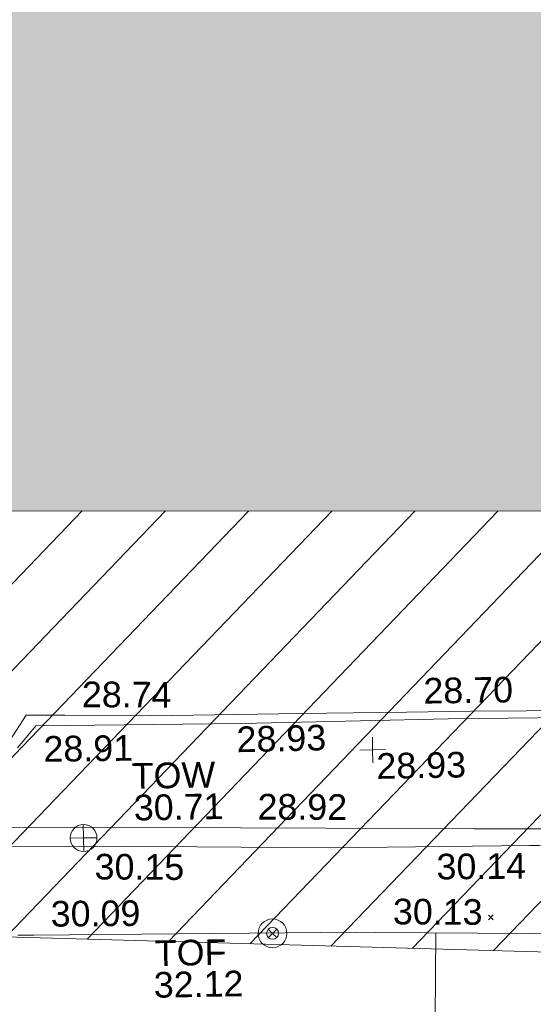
# Model space of a CAD drawing. Header units: millimetres. Extents: x -290717 to 520720, y -103372 to 287762.
# Tile 258 of 375: x 60695 to 68206, y 122024 to 136427. Entities that reach past the tile are written whole.
import ezdxf

# ---------------------------------------------------------------- set-up
doc = ezdxf.new("R2010")
doc.units = ezdxf.units.MM
doc.linetypes.add('IMPORT-HIDDEN2 _3_', pattern=[4762.5, 3175, -1587.5])
doc.linetypes.add('IMPORT-UG_ELEC_STREET LIGHTING_QLB2 _2_', pattern=[2700, 1500, -300.0000000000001, 0, -250, 150, -300.0000000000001, 0, -200])
for name, color, linetype, lineweight, true_color in [('00__TOPO__TOP_OF_FENCE_SYMBOL', 7, 'Continuous', 9, 0x666666), ('00_TOPO_TOP_OF_WALL', 7, 'Continuous', 9, 0x666666), ('00_UAV_FENCE', 7, 'Continuous', 9, 0x264c2f), ('00_UAV_LEVEL_SPOT', 7, 'Continuous', 9, 0x666666), ('00_UAV_TOP_OF_FENCE', 6, 'Continuous', 9, 0xff00ff), ('00_UAV_TOP_OF_WALL', 7, 'Continuous', 9, 0x666666), ('00_UAV_WALL', 7, 'Continuous', 9, 0x7c00a5), ('00_UAV_WALL_RETAINING', 7, 'Continuous', 9, 0x7c00a5), ('01_DTM_CONTOUR_MNR', 7, 'Continuous', 9, 0xa5a552), ('12333-PUM-2D-U-0001-C01 - Rev2_REVIT IMPORT_dwg', 7, 'Continuous', 9, 0x767676), ('A_RHA_Line', 7, 'Continuous', 9, 0x00a600), ('PUM-CHAMBER EXTENTS', 6, 'IMPORT-HIDDEN2 _3_', 9, 0xff00ff), ('PUM-UNABLE TO SURVEY', 190, 'Continuous', 9, 0x7f00ff)]:
    doc.layers.add(name, color=color, linetype=linetype, lineweight=lineweight, true_color=true_color)
for name, color, linetype, lineweight in [('00_UAV_SURFACE', 7, 'Continuous', 9), ('A_RHA_Detail', 7, 'Continuous', 9), ('GEN-TEXT', 7, 'Continuous', 9)]:
    doc.layers.add(name, color=color, linetype=linetype, lineweight=lineweight)
doc.styles.add('Swis721 Lt BT_2', font='swissl.ttf', dxfattribs={"height": 375})

# ---------------------------------------------------------------- blocks, each defined once
blk = doc.blocks.new('12333-PUM-2D-U-0001-C01 - Rev2_REVIT IMPORT_dwg_MSL_Node_LineworkTOF-2077248-Site Location Plan Existing')
at = {"layer": '00__TOPO__TOP_OF_FENCE_SYMBOL', "color": 254, "true_color": 0xcccccc, "flags": 128}
for points in [[(165.3591892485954, 165.3591892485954), (0, 0), (-165.3591892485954, 165.3591892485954)], [(165.3591892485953, -165.3591892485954), (0, 0), (-165.3591892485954, -165.3591892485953)]]:
    blk.add_lwpolyline(points, dxfattribs=at)
at = {"layer": '00__TOPO__TOP_OF_FENCE_SYMBOL', "color": 254, "true_color": 0xcccccc}
for radius in [562.5594001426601, 233.853208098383]:
    blk.add_circle((0, 0), radius, dxfattribs=at)
blk = doc.blocks.new('12333-PUM-2D-U-0001-C01 - Rev2_REVIT IMPORT_dwg_TOW-2077249-Site Location Plan Existing')
at = {"layer": '00_TOPO_TOP_OF_WALL', "color": 254, "true_color": 0xcccccc, "flags": 128}
for points in [[(0, 525.0554400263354), (0, 0), (-525.0554401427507, 0)], [(525.0554401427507, 0), (0, 0), (0, -525.0554400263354)]]:
    blk.add_lwpolyline(points, dxfattribs=at)
at = {"layer": '00_TOPO_TOP_OF_WALL', "color": 254, "true_color": 0xcccccc}
blk.add_circle((0, 0), 525.0554401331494, dxfattribs=at)
blk = doc.blocks.new('12333-PUM-2D-U-0001-C01 - Rev2_REVIT IMPORT_dwg_UAV-2077255-Site Location Plan Existing')
at = {"layer": '00_UAV_LEVEL_SPOT', "color": 254, "true_color": 0xcccccc, "flags": 128}
for points in [[(500.0000000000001, 0), (0, 0), (0, 500.0000000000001)], [(0, -500.0000000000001), (0, 0), (-500.0000000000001, 0)]]:
    blk.add_lwpolyline(points, dxfattribs=at)
blk = doc.blocks.new('12333-PUM-2D-U-0001-C01 - Rev2_REVIT IMPORT_dwg_MGS62954_T2_Galway_ITM_3d_Rev1-2077680-Site Location Plan Existing')
at = {"layer": '00_UAV_FENCE', "color": 254, "true_color": 0xcccccc, "flags": 128}
blk.add_lwpolyline([(533964766.4255, 725677380.3565), (533964999.6327899, 725677378.2864738), (533969723.4254999, 725677336.3565), (533969999.221534, 725677329.7290237), (533974467.4255, 725677222.3565), (533974997.1254905, 725677194.0978172), (533976229.4254999, 725677128.3565001), (533978376.4255, 725676811.3565001), (533979961.6789622, 725676990.7533032), (533980647.4254999, 725677068.3565001), (533984606.4254999, 725677031.3565), (533984956.9829133, 725677027.0913601), (533988641.8540002, 725676982.2585), (533989951.4853162, 725676867.2598823), (533991545.854, 725676727.2585), (533992783.3151581, 725676466.5470988)], dxfattribs=at)
at = {"layer": '00_UAV_SURFACE', "color": 254, "true_color": 0xcccccc, "flags": 128}
for points in [[(533964699.8540002, 725680231.2585001), (533964943.8540001, 725680596.2585001), (533965507.9434737, 725680583.8609294), (533966763.854, 725680556.2585001), (533968948.8540002, 725680548.2585), (533970507.1798214, 725680543.9004176), (533971451.8540002, 725680541.2585002), (533974674.8540002, 725680505.2585)], [(533970876.7488921, 725677308.6417307), (533970752.8146664, 725672310.5121925), (533970716.8540002, 725670860.2585002)]]:
    blk.add_lwpolyline(points, dxfattribs=at)
at = {"layer": '00_UAV_WALL', "color": 254, "true_color": 0xcccccc, "flags": 128}
for points in [[(533991946.8540001, 725678560.2585), (533989049.8540001, 725678625.2585001), (533987617.2942128, 725678697.4638813), (533987594.3289061, 725678223.6027254), (533987400.971929, 725678229.1283239), (533985226.854, 725678291.2585002), (533982402.4397334, 725678336.6436361), (533981741.8540001, 725678347.2585), (533978604.8540001, 725678402.2585001), (533977403.6807299, 725678437.2911675), (533975381.8540001, 725678496.2585), (533972405.3481745, 725678560.3619684), (533972270.8540002, 725678563.2585), (533969352.8540002, 725678579.2585001), (533967405.9795482, 725678624.8632796), (533966321.8540001, 725678650.2585001), (533962955.8540003, 725678697.2585)], [(533963047.6529979, 725678975.0968974), (533965968.4254999, 725678941.3565001), (533968046.7547167, 725678895.8101462), (533973045.1113089, 725678786.2717172), (533973934.5850001, 725678766.779), (533978043.7811829, 725678688.5415665), (533979869.5850002, 725678653.7790003), (533983042.9947789, 725678608.8469512), (533984601.5850001, 725678586.779), (533987320.5850002, 725678498.779), (533987329.585, 725678938.779), (533987610.1663318, 725678933.8188417), (533990294.7506599, 725678886.360361), (533991718.585, 725678814.779)]]:
    blk.add_lwpolyline(points, dxfattribs=at)
at = {"layer": '00_UAV_WALL_RETAINING', "color": 254, "true_color": 0xcccccc, "flags": 128}
blk.add_lwpolyline([(533964810.4255, 725680118.3565), (533964918.4050538, 725680243.6758364), (533965084.4254999, 725680436.3565001), (533968095.4255, 725680419.3565), (533969829.797922, 725680427.4073005), (533971111.4254999, 725680433.3565), (533974609.5850001, 725680411.7790002)], dxfattribs=at)
at = {"layer": '01_DTM_CONTOUR_MNR', "color": 254, "true_color": 0xcccccc, "flags": 128}
blk.add_lwpolyline([(533971463.4381034, 725678820.9339095), (533973210.0000001, 725678790.0000001), (533973661.0739437, 725678928.3039906), (533973991.9438638, 725678919.3940244), (533974039.9225866, 725678902.7777779), (533974056.9230771, 725678905.0000001), (533974073.325, 725678909.6500002), (533974096.2697368, 725678915.3223686), (533974114.4560076, 725678920.0425735), (533974131.4285715, 725678924.2857145), (533974670.0000001, 725678760.0000001), (533976210.4261068, 725678723.4479057)], dxfattribs=at)
at = {"xscale": 0.375, "yscale": 0.375, "zscale": 0.375}
for name, p in [('12333-PUM-2D-U-0001-C01 - Rev2_REVIT IMPORT_dwg_UAV-2077255-Site Location Plan Existing', (533970000, 725680000)), ('12333-PUM-2D-U-0001-C01 - Rev2_REVIT IMPORT_dwg_TOW-2077249-Site Location Plan Existing', (533965751.4254999, 725678785.3565)), ('12333-PUM-2D-U-0001-C01 - Rev2_REVIT IMPORT_dwg_MSL_Node_LineworkTOF-2077248-Site Location Plan Existing', (533968490.5370001, 725677342.21))]:
    blk.add_blockref(name, p, dxfattribs=at)
at = {"layer": '00_UAV_FENCE', "color": 251, "true_color": 0x666666, "char_height": 375, "width": 1495.902363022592, "attachment_point": 1, "line_spacing_factor": 1.005061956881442, "style": 'Swis721 Lt BT_2'}
for s, insert, rotation in [('30.09', (533965254.0185933, 725677871.2775768), 359.4914367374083), ('30.13', (533970261.0464912, 725677818.8098519), 358.62342705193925)]:
    blk.add_mtext(s, dxfattribs=dict(at, insert=insert, rotation=rotation))
at = {"layer": '00_UAV_LEVEL_SPOT', "insert": (533970051.8765643, 725679949.1441548), "char_height": 375, "width": 1495.902363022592, "attachment_point": 1, "line_spacing_factor": 1.005061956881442, "style": 'Swis721 Lt BT_2'}
blk.add_mtext('28.93', dxfattribs=at)
at = {"layer": '00_UAV_SURFACE', "color": 251, "true_color": 0x666666, "char_height": 375, "width": 1495.902363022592, "attachment_point": 1, "line_spacing_factor": 1.005061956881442, "style": 'Swis721 Lt BT_2'}
for s, insert, rotation in [('28.74', (533965768.764656, 725681073.4777951), 358.7409547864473), ('28.70', (533970758.7927704, 725681038.3124809), 359.81323526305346)]:
    blk.add_mtext(s, dxfattribs=dict(at, insert=insert, rotation=rotation))
at = {"layer": '00_UAV_TOP_OF_FENCE', "color": 251, "true_color": 0x666666, "char_height": 375, "attachment_point": 1, "line_spacing_factor": 1.005061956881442, "style": 'Swis721 Lt BT_2'}
for s, insert, width in [('TOF', (533966763.551124, 725677268.6392447), 1163.479615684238), ('32.12', (533966741.1274822, 725676805.2625399), 1495.902363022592)]:
    blk.add_mtext(s, dxfattribs=dict(at, insert=insert, width=width))
at = {"layer": '00_UAV_TOP_OF_WALL', "char_height": 375, "attachment_point": 1, "line_spacing_factor": 1.005061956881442, "style": 'Swis721 Lt BT_2'}
for s, insert, width in [('TOW', (533966471.7408285, 725679866.264771), 1343.937678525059), ('30.71', (533966494.2027358, 725679402.4168484), 1495.902363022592)]:
    blk.add_mtext(s, dxfattribs=dict(at, insert=insert, width=width))
at = {"layer": '00_UAV_WALL', "color": 251, "true_color": 0x666666, "char_height": 375, "width": 1495.902363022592, "attachment_point": 1, "line_spacing_factor": 1.005061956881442, "style": 'Swis721 Lt BT_2'}
for s, insert, rotation in [('28.92', (533968307.5450022, 725679385.4434701), 358.7445703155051), ('30.15', (533965910.4581274, 725678550.9707884), 358.6581139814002), ('30.14', (533970906.3418117, 725678462.9201509), 359.56213183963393)]:
    blk.add_mtext(s, dxfattribs=dict(at, insert=insert, rotation=rotation))
at = {"layer": '00_UAV_WALL_RETAINING', "color": 251, "true_color": 0x666666, "char_height": 375, "width": 1495.902363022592, "attachment_point": 1, "line_spacing_factor": 1.005061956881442, "style": 'Swis721 Lt BT_2'}
for s, insert, rotation in [('28.91', (533965189.4896052, 725680285.3357109), 359.68190555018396), ('28.93', (533968013.0618954, 725680374.798596), 0.26595992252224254)]:
    blk.add_mtext(s, dxfattribs=dict(at, insert=insert, rotation=rotation))
blk = doc.blocks.new('12333-PUM-2D-U-0001-C01 - Rev2_REVIT IMPORT_dwg-1620468-Site Location Plan Existing')
at = {"layer": 'PUM-CHAMBER EXTENTS', "true_color": 0xfff4d4}
h = blk.add_hatch(dxfattribs=at)
h.set_pattern_fill('FP_14', style=0, pattern_type=2)
h.set_pattern_definition([(45, (-533641079.65, -725615854.3560001), (-618.7184335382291, 618.7184335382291), [])])
h.paths.add_polyline_path([(351699.72233876, 60394.56140982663), (351708.9931528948, 60906.25732133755), (352393.2163071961, 60898.13015711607), (353041.6677554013, 66223.39089320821), (353206.9931529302, 73966.25732144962), (353982.8594361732, 73952.7145251), (354317.3501528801, 76699.64382133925), (358888.3501528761, 76111.64382135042), (361222.350152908, 86809.64382132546), (361563.3501529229, 88895.64382133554), (363078.350152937, 90435.64382137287), (363904.3501529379, 101867.6438212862), (365385.1266995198, 110525.3932341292), (365230.9820148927, 110551.7047199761), (365498.4008083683, 111226.8875165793), (365470.0968050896, 111952.5482150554), (365624.7061381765, 111926.1574136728), (366051.350152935, 114420.6438213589), (364898.3501528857, 114331.6438213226), (360524.3501529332, 111561.643821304), (356416.7002318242, 111258.678218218), (357929.2858412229, 111182.0907012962), (360544.5530249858, 111349.5624075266), (360546.5568067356, 111049.5690885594), (355314.0187962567, 111014.6190039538), (355309.6134037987, 111177.0234435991), (355277.3501528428, 111174.643821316), (352644.3501529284, 114141.6438213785), (338239.8330883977, 112460.2766464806), (329804.3501528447, 111555.6438213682), (319532.3501528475, 110592.6438213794), (310517.3501528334, 109863.6438213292), (302620.3501528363, 109581.6438213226), (295825.3501529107, 109566.6438213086), (279813.3501529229, 106549.643821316), (276140.8366145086, 103581.1872824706), (276061.814112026, 103425.8629484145), (271406.8224872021, 105468.1551963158), (271509.3894614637, 105701.9358727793), (267649.350152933, 107463.6438213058), (260223.350152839, 100640.6438213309), (259796.3501529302, 72682.64382134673), (269496.3501528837, 64316.64382130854), (273776.3501529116, 63665.64382135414), (309011.3501528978, 62955.64382139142), (311037.3501528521, 62074.64382133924), (337339.3501528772, 60871.64382135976), (351699.5658924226, 60394.56660731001)])
h.paths.add_polyline_path([(268358.9909750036, 65556.86419186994), (264596.4920611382, 69167.41490751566), (264804.2082447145, 69383.8727354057), (266581.5988270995, 67470.36930634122), (268566.7072650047, 65773.32227584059), (268393.5501527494, 65592.87780157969)])
h.paths.add_polyline_path([(332379.887152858, 67575.85382149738), (302320.8871528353, 68122.8538214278), (302332.4158496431, 68783.33241919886), (280169.8095181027, 69186.63780598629), (280330.3604934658, 78384.59702432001), (275960.0958838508, 78464.13017966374), (276108.0612945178, 86595.19465455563), (280450.151176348, 86519.4031937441), (280756.2778082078, 103341.6855813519), (302910.5740271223, 102938.5317815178), (302921.4142533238, 103534.2289657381), (310787.9439886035, 103391.0774384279), (310815.0515438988, 104880.7045066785), (318228.828162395, 104745.7919744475), (318301.0448391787, 108714.2766025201), (322633.8020448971, 108635.4310593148), (322539.6341878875, 103240.5581443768), (349750.1643799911, 102745.3933022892), (349310.9351529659, 74176.42282136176), (332506.0083566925, 74506.52523825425), (332420.225768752, 69792.56032023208)])
h.paths.add_polyline_path([(262373.7501529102, 72788.24382131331), (262335.6501528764, 75226.64382130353), (265345.5501529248, 75226.64382130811), (265383.6501528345, 72864.44382133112), (265304.2827260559, 72862.43451938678)])
h.paths.add_polyline_path([(261383.1501528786, 75912.44382136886), (261459.3501528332, 80789.24382133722), (267517.2501529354, 80713.04382135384), (267441.050152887, 75836.24382130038), (261504.3495088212, 75910.91930116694)])
h.paths.add_polyline_path([(302573.8228673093, 78329.52926304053), (302592.4407276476, 78963.90062831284), (306343.567266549, 78898.43991812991), (306598.9518629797, 91613.85658206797), (302817.4785721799, 91689.80612071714), (302824.7187942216, 92271.10215000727), (296640.3411529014, 92395.32482125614), (296360.3411528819, 78454.32482147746), (302538.3452618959, 78330.24181806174)])
h.paths.add_polyline_path([(261840.3501529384, 80865.44382136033), (261687.9501528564, 92981.24382131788), (264050.1501528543, 92981.2438213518), (264202.5501529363, 80865.44382139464), (263838.6680771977, 80865.44382138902)])
h.paths.add_polyline_path([(274664.4282881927, 104261.9875886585), (272430.0401462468, 105281.7542374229), (273799.1437452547, 104582.3695657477), (274486.1144024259, 104328.01044291)])
h.paths.add_polyline_path([(315481.3501528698, 115683.6438212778), (326437.165211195, 116343.5766866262), (364189.350152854, 120948.6438212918), (366744.3501529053, 124721.6438213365), (363517.3501528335, 126053.6438213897), (359872.3501529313, 126432.6438213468), (352849.3501528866, 126181.6438212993), (339104.3501528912, 124625.643821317), (335451.3501528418, 124514.6438212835), (325145.3501528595, 123235.643821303), (319635.3501528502, 122976.6438213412), (314446.3501528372, 122493.6438213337), (313566.3501528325, 118980.6438212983)])
h.paths.add_polyline_path([(322305.050152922, 119194.0438212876), (322152.6501528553, 121403.8438213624), (326724.6501528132, 121784.8438213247), (326877.0501529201, 119498.8438214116), (323355.1979919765, 119264.0536772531)])
h.paths.add_polyline_path([(328629.650152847, 120870.443821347), (328477.2501528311, 122089.6438212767), (329810.7501529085, 122242.0438213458), (329963.1501528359, 121022.8438213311), (328841.3815410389, 120894.6416942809)])
h.paths.add_polyline_path([(317352.0501528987, 121480.0438213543), (317352.0501528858, 121861.0438214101), (317618.7501528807, 121856.3885555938), (317618.7501528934, 121480.043821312), (317362.3608135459, 121480.0438213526)])
h.paths.add_polyline_path([(331601.4501528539, 122089.6438213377), (331144.2501528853, 122242.0438213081), (331258.5501528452, 122623.0438213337), (331715.7501528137, 122470.6438213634), (331644.5503212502, 122233.3110493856)])
at = {"layer": 'GEN-TEXT', "color": 253, "true_color": 0xaaaaaa}
for p, q in [((330571.9948138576, 61629.28848224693), (330642.7054919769, 61699.99916036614)), ((330642.7054919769, 61629.28848224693), (330571.9948138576, 61699.99916036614))]:
    blk.add_line(p, q, dxfattribs=at)
at = {"layer": 'PUM-UNABLE TO SURVEY', "color": 7, "true_color": 0xfff4d4, "flags": 128}
blk.add_lwpolyline([(351699.72233876, 60394.56140982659), (337339.3501528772, 60871.64382135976), (311037.3501528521, 62074.64382133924), (309011.3501528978, 62955.64382139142), (273776.3501529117, 63665.64382135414), (269496.3501528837, 64316.64382130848), (259796.3501529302, 72682.64382134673), (260223.350152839, 100640.6438213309), (267649.350152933, 107463.6438213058), (271509.3894614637, 105701.9358727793)], dxfattribs=at)
blk.add_blockref('12333-PUM-2D-U-0001-C01 - Rev2_REVIT IMPORT_dwg_MGS62954_T2_Galway_ITM_3d_Rev1-2077680-Site Location Plan Existing', (-533641079.6498471, -725615854.3561786))

msp = doc.modelspace()

# ---------------------------------------------------------------- hatches: boundary and pattern name
at = {"layer": 'A_RHA_Detail', "true_color": 0xc0c0c0}
h = msp.add_hatch(color=9, dxfattribs=at)
h.paths.add_polyline_path([(-80880.60083898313, -68502.79057078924), (-80400.86592458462, -68483.4150911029), (-80400.86592458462, -62984.64684182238), (-24474.85765180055, -63009.32043784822), (-24456.14471274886, -50840.30023854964), (-36622.55041054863, -50831.65104346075), (-36622.5504104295, -44228.57792609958), (-50959.05265825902, -44213.68205212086), (-50959.05265825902, -42573.78171509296), (-54563.93258049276, -42571.21897729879), (-54565.69773355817, -45054.17447471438), (-92408.82109324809, -45027.27149617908), (-92411.78875845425, -49201.74309219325), (-100061.9988811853, -49201.74309219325), (-100052.221444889, -64852.82557835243), (-86120.90825231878, -64852.82557835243), (-86092.16626519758, -62957.90041523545), (-84861.10047611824, -62957.90041520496), (-84854.79054275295, -68240.10973718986), (-80870.60226895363, -68240.10973718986)])
h.paths.add_polyline_path([(-137238.9269955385, -68461.93840922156), (-132719.7426408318, -68433.06336920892), (-132847.0731201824, -62850.0428228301), (-130454.6837966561, -62916.63108081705), (-130498.2830220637, -61355.8539363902), (-117581.136331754, -61423.42893434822), (-117492.3908565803, -49183.91309186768), (-125136.5200282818, -49178.47881939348), (-125133.5727033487, -45032.61887132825), (-163007.1824077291, -45005.69421944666), (-163007.1824077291, -44090.29634113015), (-163123.8521375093, -44090.21339942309), (-163122.6389897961, -42383.751842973), (-166563.8543420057, -42383.75184295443), (-166565.0349082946, -44044.3982420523), (-193158.4656786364, -44025.49275802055), (-193195.152889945, -62863.6565097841), (-137269.7106414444, -62916.63108078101), (-137254.3708868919, -65679.90523788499)])
h.paths.add_polyline_path([(120310.9497607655, -32334.2823016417), (120312.4652266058, -31610.73011961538), (133451.2244789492, -31638.24899384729), (133469.2230092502, -19717.98315777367), (121295.7536929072, -19692.48606427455), (121319.8434528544, -8190.941560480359), (112277.0825929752, -8172.001674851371), (112263.1769726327, -14811.12345451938), (78285.85310969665, -14739.95861435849), (78292.82277619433, -8167.077575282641), (76545.55099677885, -8163.40371230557), (69355.76844230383, -8152.931592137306), (69353.66597202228, -9156.746357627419), (68372.60878942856, -9154.691552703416), (68372.60878942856, -13705.52853212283), (69333.72334743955, -13707.54156767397), (69325.07112544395, -16249.53369225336), (66623.4489111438, -16249.53369225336), (66619.79243932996, -17995.29925522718), (65989.07757491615, -17995.29925522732), (65985.44262769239, -19730.78799479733), (57152.23993372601, -19712.28702423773), (57127.42535098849, -31559.89461998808), (70277.87165423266, -31587.43801817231), (70277.87165428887, -32271.74147154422), (78263.96947906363, -32285.12944888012), (78266.62669288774, -31019.79372153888), (112335.8856506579, -31091.15111856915), (112335.8856506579, -32317.57330550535), (119781.4233959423, -32333.17321910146)])
h.paths.add_polyline_path([(7503.71740934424, -1791.43926322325), (15482.43097389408, -674.0213230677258), (15484.0826184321, 148.1327206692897), (56188.28042539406, 205.5276654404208), (56155.8432600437, 14338.31663138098), (18016.62665932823, 14236.4814953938), (17967.9025208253, 34313.18372075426), (21727.10644861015, 34324.06926249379), (21708.9097307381, 40608.10218319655), (18009.66447156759, 40608.10218325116), (17995.54603703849, 45483.75063445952), (9770.084212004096, 45420.63294734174), (3966.216019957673, 45443.14492469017), (3984.771235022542, 14176.56786831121), (1023.062455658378, 14176.56786840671), (-276.5134647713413, 14190.52623465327), (-231.6790044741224, 5976.811441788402), (-226.4491536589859, 193.7444677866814), (1220.250839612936, 179.5999159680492), (7477.609307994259, 143.2867556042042), (7488.638446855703, -674.0213230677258)])
h.paths.add_polyline_path([(77755.59663317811, 53.47451145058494), (77729.51881611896, 1699.844979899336), (94464.47132486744, 1659.976083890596), (94606.37913471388, 17991.39023626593), (88810.41901146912, 18015.03260816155), (88799.89418497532, 14436.74271609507), (69413.88950349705, 14457.87738898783), (69377.35724448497, 99.62816357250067), (70760.85642036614, 92.0068082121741)])
h.paths.add_polyline_path([(61252.12079698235, 46453.95617369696), (105774.7348988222, 46472.68783510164), (105768.2642197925, 61852.61234310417), (92285.13876306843, 61852.61234310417), (92308.59670397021, 65784.30757142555), (96107.46680002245, 65767.6044524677), (96059.6808111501, 75209.20847378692), (101084.8427276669, 75071.88872768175), (104988.0046543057, 74765.36560410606), (108403.6894220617, 74363.84089439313), (112009.2703903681, 73787.25420864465), (115645.3524814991, 73049.69667210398), (116890.8108050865, 72761.69136255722), (120208.9929832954, 71893.18353872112), (120865.241739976, 71703.68487155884), (124135.6329505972, 70669.67317909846), (127435.6253142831, 69480.50055823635), (127820.4368655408, 69394.93141813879), (128274.3081769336, 69331.69585757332), (128731.879114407, 69306.66104520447), (129189.9401456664, 69320.00258265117), (129645.2782985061, 69371.62688830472), (130094.6997111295, 69461.17185607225), (130535.0520071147, 69588.00939078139), (130963.2464342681, 69751.2498188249), (131376.279516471, 69949.74812593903), (131771.254123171, 70182.11198906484), (132162.5575600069, 70460.54046602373), (132496.0921582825, 70741.69081117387), (132820.8713676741, 71064.98072578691), (133117.4593294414, 71414.31364276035), (133383.77568926, 71787.23923958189), (133616.5473239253, 72178.53728446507), (133817.1647262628, 72590.54524901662), (133982.6025969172, 73017.89547517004), (134111.7005086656, 73457.59040804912), (134203.5529320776, 73906.545904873), (134257.5155882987, 74361.61286220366), (134272.5462649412, 74819.59931534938), (134250.5259874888, 75277.29281749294), (134189.6227572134, 75731.48297750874), (134090.9274700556, 76178.98397761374), (133955.1324028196, 76616.65691996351), (133783.1900598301, 77041.4318434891), (133576.3064937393, 77450.3292564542), (133335.9328436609, 77840.48103831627), (133063.7551572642, 78209.15055536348), (132761.6825665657, 78553.75185442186), (132431.8338935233, 78871.86780505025), (132076.5227904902, 79161.26705200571), (131698.2415079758, 79419.91966864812), (131299.6434187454, 79646.01139199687), (131093.5942456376, 79746.34209763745), (132146.0467355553, 83110.22226149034), (122787.763295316, 86282.54285521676), (121604.3555410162, 82800.35918872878), (117095.9864226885, 83870.84033788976), (116841.9598400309, 83526.35449576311), (116120.5435466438, 91221.9361197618), (110237.7341284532, 91274.27491024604), (110194.3680786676, 90435.39030217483), (104988.0046543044, 90486.49901569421), (104973.2761846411, 94309.82427956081), (103746.1314668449, 94309.82427962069), (103839.9937121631, 122852.1474272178), (96365.09202303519, 122931.9599471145), (96350.3400238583, 123952.416858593), (104555.5505249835, 123902.1925258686), (104607.3234457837, 120248.5396157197), (125502.5015002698, 120134.193340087), (125662.0200253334, 137657.3796883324), (114479.5865733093, 137699.2256881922), (114382.3062641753, 129149.9458158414), (104644.1590035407, 129187.997507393), (104577.9931702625, 126217.3903165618), (101184.4926405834, 126159.1566967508), (101264.6166812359, 135959.2655565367), (89967.23177303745, 135988.8856164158), (89927.63362986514, 125823.6463181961), (93630.53562299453, 125840.7948842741), (93580.6568888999, 122931.9599471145), (88697.38835373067, 122904.7310127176), (88679.38989541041, 95739.0914377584), (86378.25848993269, 95739.0914377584), (86378.18187189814, 96178.10083375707), (83279.5074328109, 96200.92083330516), (83273.62493422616, 95735.74732136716), (70169.67509616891, 95733.22421950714), (70166.2684274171, 96272.07409350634), (66674.99731291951, 96257.14073659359), (66654.74538556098, 95755.71092140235), (65784.77231076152, 95755.71092140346), (65887.65094981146, 117470.6305650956), (53473.34271625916, 117487.9046429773), (53434.44066306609, 98570.4634906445), (40649.41626913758, 98570.46349066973), (40610.16711556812, 94406.01479082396), (38853.82372865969, 94410.36303444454), (38848.65589191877, 89463.65332732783), (40612.46601909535, 89518.45976927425), (40665.38257359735, 86257.73741131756), (38372.19584673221, 86305.7230928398), (38369.79373532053, 76901.0507917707), (50937.95125076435, 76944.40198877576), (50922.88567283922, 74598.78180893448), (56484.90611318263, 74588.85093774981), (56484.9061131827, 75194.85181998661), (92465.40372273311, 75233.02581663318), (92645.92783659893, 71766.64845097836), (89810.5550181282, 69362.83965827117), (85313.16173971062, 69360.94750424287), (85313.16173971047, 66907.40508090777), (75210.14498260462, 66903.15451592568), (75210.14498260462, 63815.70944554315), (70819.40014306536, 63815.70999204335), (70819.21601502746, 64253.35708063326), (69456.8341568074, 64253.35708063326), (69455.71957374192, 66901.99623168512), (61303.3285675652, 66898.56680686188), (61304.56054652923, 63970.32021231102), (70500.41048205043, 63970.32021223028), (70500.40885431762, 61852.59006210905), (61245.64388480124, 61848.69637492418), (61252.12079698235, 46455.07044720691)])
h.paths.add_polyline_path([(-17153.16561239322, 48569.32684293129), (-17153.16561227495, 60770.38083690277), (-29362.88357762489, 60774.7042869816), (-29362.88357762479, 67399.20394583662), (-43507.25361058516, 67405.01911302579), (-43488.53133082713, 69093.07334179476), (-45766.41866234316, 69109.32868391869), (-45794.34620035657, 67405.01911302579), (-47272.11273197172, 67404.21245453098), (-47272.44887636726, 66454.91798912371), (-86004.56386335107, 66468.6329952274), (-86006.66970790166, 60521.58362724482), (-92662.8772251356, 60521.58362724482), (-92666.53762789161, 50184.35611936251), (-79752.016597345, 50179.78302554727), (-79752.016597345, 48591.49323813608), (-17157.71631240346, 48569.32845421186)])
h.paths.add_polyline_path([(-201056.4185879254, 48628.75479108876), (-138377.9751621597, 48634.64535782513), (-138377.9751621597, 50133.28202330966), (-125467.710581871, 50134.49533928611), (-125468.6909603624, 60566.19036866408), (-132186.8595615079, 60565.86652591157), (-132187.4203588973, 66533.01978768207), (-170643.3098734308, 66805.61809689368), (-170643.3098732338, 67738.78475851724), (-200340.0100486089, 67488.93693767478), (-200348.7175167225, 60827.7802510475), (-201057.5650552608, 60827.71357562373), (-201056.6510294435, 51102.0431337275)])
h.paths.add_polyline_path([(-240051.5126725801, 54769.1949116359), (-239444.4902595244, 54811.10754483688), (-239186.5396225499, 54841.92927608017), (-238764.8191578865, 54940.98166103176), (-238382.4735933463, 55122.46891391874), (-237990.3402229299, 55354.87497237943), (-237269.2031026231, 55936.21514997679), (-237030.2712443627, 56228.66101920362), (-236793.0039600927, 56569.31473977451), (-236554.5880579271, 57004.26389721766), (-236432.7219585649, 57267.46508911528), (-236300.0815274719, 57753.26239002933), (-236250.7285154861, 58017.17885687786), (-236235.6490610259, 58516.21786795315), (-236233.2538430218, 58987.85640057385), (-236213.702979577, 59823.48083772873), (-236363.8287856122, 59820.8603820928), (-236634.0279869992, 60698.06075831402), (-236391.9547756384, 61432.1972634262), (-236225.4740089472, 61435.10319604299), (-236201.6036570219, 62637.68779599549), (-232563.5271750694, 62639.28734435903), (-232563.5271750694, 63049.03842407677), (-232732.1945866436, 63049.15302221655), (-232860.1521278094, 63457.9589027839), (-232731.6068089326, 63914.24862701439), (-232560.8209657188, 63914.24862701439), (-232521.9864006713, 70597.99604498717), (-240628.6947850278, 70598.85496274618), (-240629.7923196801, 72350.98321581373), (-246412.6011213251, 72347.36085937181), (-246412.6011213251, 70616.45923939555), (-254449.5805725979, 70618.60952619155), (-254454.637144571, 70754.06491724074), (-254469.7140363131, 73191.6627625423), (-263883.2532625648, 73267.83063692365), (-263902.4181505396, 68260.74348557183), (-263714.8217520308, 68259.82096576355), (-263552.9672900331, 67819.6543439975), (-263719.0883117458, 67392.20684197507), (-263913.629869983, 67392.20684288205), (-263956.7001914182, 58633.76423459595), (-260181.1963171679, 58611.22607638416), (-260192.3146984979, 56354.25111578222), (-257184.684388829, 56339.46086010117), (-257213.4419958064, 57092.93866025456), (-257338.5163846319, 57093.27331227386), (-257471.0109295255, 57531.7457231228), (-257338.5163845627, 58062.22513700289), (-257203.4956297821, 58064.06881293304), (-257173.5751889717, 58598.54056827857), (-256478.2273617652, 58575.27357918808), (-256478.2273617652, 58788.51859477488), (-256013.0091299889, 58911.92701537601), (-255397.0786589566, 58780.99767608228), (-255397.0786664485, 58595.98242230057), (-243809.8853614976, 58585.92793205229), (-243805.3570672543, 58352.04527760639), (-243740.9394682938, 57884.52572396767), (-243619.083060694, 57421.84877501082), (-243424.3877541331, 56943.65915328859), (-243247.1437899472, 56608.24157716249), (-243003.0710577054, 56249.99021479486), (-242732.2093200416, 55932.75703086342), (-242371.7230179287, 55603.12658814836), (-242141.2551255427, 55424.88676771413), (-241804.9643038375, 55216.88439829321), (-241529.464082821, 55077.02869058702), (-241100.6275144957, 54917.18295005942), (-240836.2134980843, 54840.82833179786), (-240453.4486196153, 54788.6078413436), (-240203.3756532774, 54776.52967577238)])
h.paths.add_polyline_path([(40276.69022620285, 59895.3641775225), (40328.62676026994, 69196.9439153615), (36588.99968782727, 69217.82459101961), (36619.46637569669, 74674.25962431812), (32264.36460075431, 74687.02318924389), (32233.48293864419, 69156.26826309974), (11916.69390488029, 69269.70959690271), (11966.66200108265, 78218.75165977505), (29087.50901742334, 78123.15526811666), (29143.44567202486, 88141.13700481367), (15719.34879623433, 88216.09212957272), (15732.60379610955, 90589.99788900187), (4594.294101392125, 90652.19003492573), (4525.129359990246, 78265.12250452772), (10096.76365550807, 78234.01258734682), (10077.43887221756, 74773.03821913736), (4547.641142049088, 74803.91453678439), (4465.579974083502, 60107.16002351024), (19125.89094757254, 60025.30234268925), (19139.86249371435, 62527.53804648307), (31738.59196305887, 62457.19146407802), (31724.55430855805, 59943.11609818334), (38369.79364222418, 59906.01157297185)])
h.paths.add_polyline_path([(-246083.0241259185, 72334.29150213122), (-246083.0594797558, 72334.30275087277), (-246208.2905500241, 72334.29150213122)])
h.paths.add_polyline_path([(-114575.3004830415, 112178.0758696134), (-114575.3246436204, 112178.0758696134), (-114707.2752166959, 115801.5811617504)])
h.paths.add_polyline_path([(-154699.9178766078, 101760.4080976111), (-114382.0503338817, 101776.0542915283), (-114382.0503338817, 106926.936016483), (-113755.641395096, 106927.1791078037), (-113757.5507412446, 111847.2721532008), (-114431.6837526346, 111847.2721532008), (-114431.8098651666, 112178.075869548), (-114575.3004830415, 112178.0758696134), (-114578.9984943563, 121707.2390834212), (-123056.9849702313, 121707.2390834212), (-123068.8201032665, 156452.7036899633), (-119381.2340625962, 156454.1347343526), (-119381.2340625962, 160165.8603541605), (-115501.031452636, 160167.3661472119), (-115503.3750945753, 166206.5793118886), (-132411.7987151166, 166599.6604729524), (-132411.8243306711, 166665.6603411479), (-135275.0124468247, 166664.5489553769), (-135275.0124468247, 166628.1883102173), (-135911.3205077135, 166628.1944503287), (-135911.3479256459, 166352.1604668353), (-152521.1633846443, 166345.7145607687), (-152518.3680955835, 159142.6836790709), (-150699.3133726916, 159117.9265656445), (-150755.6690356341, 122560.6912032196), (-151059.2005266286, 122560.6912032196), (-151061.0981347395, 121302.4374931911), (-154138.3148337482, 121372.6012653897), (-154138.3148337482, 121865.183451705), (-154704.3888425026, 121867.2611370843), (-154688.5451973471, 119352.3937021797), (-154745.5933227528, 119352.3715636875), (-154745.5763474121, 118722.1532660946), (-160794.1544526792, 118748.744283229), (-160794.1544527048, 119410.5425977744), (-163852.1622693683, 119422.408321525), (-163855.0715294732, 118762.2003111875), (-167568.6765459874, 118778.5256058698), (-166634.6619849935, 124395.1277019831), (-166843.6206842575, 124471.2090400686), (-167568.6765459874, 124707.6250904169), (-168028.2173235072, 124841.3808643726), (-168630.5006276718, 124991.3056740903), (-169238.2056070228, 125117.4693074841), (-169850.3952285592, 125219.6772877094), (-170466.1255403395, 125297.7720169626), (-171089.1102599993, 125351.8553033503), (-171704.4065937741, 125381.1774254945), (-172325.0479971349, 125386.3595015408), (-172782.2248668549, 125374.5832363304), (-173401.7764236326, 125337.4554476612), (-174019.3926983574, 125276.0328036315), (-174634.1213722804, 125190.4100127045), (-175245.0145766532, 125080.7190996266), (-176047.1958093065, 124895.7675261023), (-176665.4852587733, 124724.7228134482), (-177045.3001228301, 124609.1129151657), (-177631.5127793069, 124405.2077276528), (-176665.4852586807, 118818.5158793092), (-177558.9402083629, 118822.4435769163), (-177662.2853368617, 125263.4341236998), (-176365.3912352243, 126542.9270807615), (-159462.2970490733, 126319.9103917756), (-157057.7396790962, 128609.0850976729), (-157060.6673204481, 136153.1661957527), (-158638.8016610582, 137740.2441626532), (-159352.3735831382, 137740.2441626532), (-161634.4140635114, 140201.1078539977), (-168727.9404946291, 140256.8191147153), (-171035.0401162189, 137942.884730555), (-174184.1459014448, 137942.884730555), (-176460.1168228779, 140292.2858551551), (-177341.68569345, 140292.285855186), (-177341.7114445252, 140358.4281613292), (-183428.5803825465, 140356.0660244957), (-185921.6385984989, 137917.4639097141), (-185921.6385985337, 131757.309115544), (-186906.8767412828, 131756.9267734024), (-187725.3914540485, 130809.9989183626), (-187724.0588902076, 127376.1828149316), (-186481.0281350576, 126304.557648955), (-186479.4846755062, 122327.2959175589), (-185176.2828158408, 121059.4673825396), (-180304.1129154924, 121059.4673825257), (-180304.1136492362, 118802.0484409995), (-193555.3706955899, 118802.0484409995), (-193555.3686998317, 133117.8341649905), (-192593.6442938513, 133118.2073819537), (-192593.6442938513, 134200.8158367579), (-192224.6284783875, 134200.9592041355), (-192225.5653014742, 136615.0101267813), (-192595.0012461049, 136615.0101267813), (-192595.4357332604, 137734.4745166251), (-193589.2709668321, 137734.4746851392), (-193589.2685988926, 147474.5705834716), (-193163.2062206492, 147492.8644728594), (-192606.8095195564, 147551.4951472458), (-192359.9383250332, 147589.5931622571), (-192199.8207947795, 147616.5827293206), (-191882.7548926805, 147682.9245600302), (-191568.5380071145, 147761.6632019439), (-191020.2573150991, 147932.4221712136), (-190950.5841382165, 147955.8263236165), (-190647.7999969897, 148070.951423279), (-190349.769078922, 148197.8750093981), (-190056.9509284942, 148336.4013817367), (-189769.7970512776, 148486.316942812), (-189375.4954991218, 148717.2624196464), (-189132.9060261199, 148873.2749095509), (-188867.5421091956, 149059.0543930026), (-188609.6764469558, 149255.1087866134), (-188354.9814056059, 149465.3525772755), (-188079.6339208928, 149713.8792482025), (-187884.9836199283, 149901.8220103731), (-187538.2510284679, 150274.4802367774), (-187446.2998447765, 150378.396083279), (-187241.3270201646, 150629.2310214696), (-187046.3599558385, 150887.9197697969), (-186861.699277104, 151154.0634500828), (-186546.1373636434, 151669.8298752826), (-186524.4196769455, 151707.063245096), (-163675.289831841, 151669.8298752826), (-163687.5843044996, 148134.0767945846), (-157303.6541541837, 148136.4921063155), (-157303.6541541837, 155759.9150161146), (-157557.4317586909, 155765.0384228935), (-157555.9168973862, 166678.0466575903), (-187009.2021991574, 166699.7464767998), (-187013.0952111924, 162054.4009359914), (-188707.1775469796, 162044.5925187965), (-188705.9961893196, 155021.5333641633), (-188737.9999316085, 154650.5326603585), (-188799.0133970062, 154283.1866125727), (-188857.2045401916, 154035.4341107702), (-188966.1106131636, 153679.3368924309), (-189102.6200311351, 153332.8820747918), (-189265.8911677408, 152998.2056672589), (-189454.9174010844, 152677.3710606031), (-189645.2484685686, 152421.322012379), (-189916.9563410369, 152104.2450531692), (-190212.7041973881, 151809.4634871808), (-190530.6686598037, 151538.7947475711), (-190868.889367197, 151293.9075915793), (-191225.2810786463, 151076.3118324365), (-191597.6465194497, 150887.3490190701), (-192092.8415776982, 150682.5621956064), (-192485.2937347, 150569.6612301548), (-192903.8930807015, 150482.2408890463), (-193187.215491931, 150440.8868273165), (-193594.1866364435, 150407.1257787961), (-193594.5953882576, 151459.989522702), (-205369.2399268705, 151455.4201248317), (-205354.452352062, 113350.0822379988), (-207187.1580384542, 113349.3709450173), (-207184.3024929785, 105991.0636522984), (-205312.8709512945, 105991.0636522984), (-205311.2365670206, 101769.6553082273), (-175488.645120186, 101781.2285901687), (-175488.645120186, 110889.6985621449), (-154703.462766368, 110897.5679794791), (-154700.5193329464, 103310.2697088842)])
h.paths.add_polyline_path([(193735.9435692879, 113047.8274775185), (208865.0938716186, 114991.026643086), (208976.1154122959, 114126.6471161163), (216447.8967330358, 115086.3281915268), (216038.7305308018, 118271.970241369), (232648.5073383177, 120405.3421627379), (233425.9936153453, 114352.0734369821), (240632.2017567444, 115277.6440986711), (239854.8412683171, 121329.9334728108), (256406.8682407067, 123455.8879629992), (257091.7572256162, 118089.1198988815), (264572.287122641, 119040.8180953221), (261877.8350554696, 138524.7609215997), (259178.7147038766, 138221.6086023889), (259197.3483654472, 137439.0084132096), (254686.1480587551, 136897.0007613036), (255412.6810205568, 131314.8303174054), (240852.7447965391, 129522.4514055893), (239771.0426540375, 137918.8519126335), (240649.582243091, 138010.1984551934), (240062.3063116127, 142776.6750342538), (239165.7694641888, 142685.0143484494), (237630.9646614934, 151018.3171733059), (266172.8791088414, 154560.7889781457), (271297.187694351, 142612.4006970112), (276531.7397502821, 144861.0987145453), (274941.5029779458, 148527.903728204), (302074.530765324, 160134.9084326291), (300215.9323773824, 164320.1841173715), (301528.161327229, 164907.0997990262), (300405.1237791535, 167477.8916353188), (299016.6944531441, 166945.7181825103), (295626.7488506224, 174518.7544287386), (294333.0289184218, 177537.1551681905), (287288.847594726, 174518.7544287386), (289427.6893504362, 169661.0163464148), (272956.7816584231, 162557.1203578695), (271943.2187786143, 164897.4305293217), (267016.3118217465, 162764.0369715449), (268502.3094164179, 159357.043014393), (265200.4029571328, 157946.4096681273), (226856.4166955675, 153146.7821791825), (227510.3041274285, 148852.0205335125), (228280.9873164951, 141179.0007484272), (227302.3544112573, 141050.2812999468), (227895.3788231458, 136433.1758633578), (228748.5501749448, 136523.8855003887), (229602.307730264, 128023.7667641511), (217691.2359889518, 126493.8999679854), (217642.3600127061, 126874.4332670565), (215138.5007311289, 126552.8357430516), (215194.9980427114, 126112.9650749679), (215015.6132225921, 126089.9247571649), (214840.967257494, 127449.6644606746), (192258.7012018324, 124549.1816390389), (193486.3576426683, 114991.026643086)])
h.paths.add_polyline_path([(-78076.24179098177, 117605.518872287), (-78076.23951907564, 117610.0871212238), (-78070.31812256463, 129485.733079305), (-74723.15926546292, 129478.3852560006), (-74723.15926546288, 125435.7860625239), (-48015.64546089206, 125380.0246061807), (-47996.55031653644, 135872.5822179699), (-61198.159180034, 135901.5630078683), (-74714.72264147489, 135923.5088764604), (-74723.62876031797, 131865.2975510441), (-78070.31812256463, 131872.6421692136), (-78062.97909490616, 149549.768943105), (-58292.26570494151, 149541.5607197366), (-58292.26570494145, 148946.2407608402), (-37707.70924049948, 148937.6946534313), (-37707.70924049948, 159740.0690313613), (-44148.26955758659, 159742.7429641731), (-44148.26955758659, 162961.3319175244), (-49829.95437586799, 162961.3319175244), (-49830.92144141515, 160632.0129326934), (-78494.0902662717, 160643.9130440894), (-78494.0902662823, 161615.1537737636), (-78739.22585210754, 161615.2555472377), (-78691.79195364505, 168187.9195488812), (-90844.5764503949, 168126.8149080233), (-90962.52567696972, 152686.7636278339), (-89064.97866810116, 152685.97582136), (-89079.54115383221, 117610.0871212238), (-78374.80210165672, 117605.6428258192)])
h.paths.add_polyline_path([(69254.82576126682, 129235.9722870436), (69259.97086178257, 136167.7892474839), (86068.0992678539, 136131.0235193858), (86008.66431381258, 164703.3084147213), (58789.63167882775, 164723.5115811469), (58789.63167882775, 170119.2062865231), (54460.16324890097, 170122.4198087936), (54457.21717773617, 166153.2792453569), (47042.21516498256, 166158.7829869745), (47041.10931533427, 164668.9097040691), (39173.27935198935, 164674.7495545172), (39172.83712618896, 164078.9539098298), (17014.87910992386, 164095.400525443), (17002.38841206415, 147267.1142245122), (12659.63471563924, 147267.1142245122), (12653.6008753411, 139137.9291796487), (17031.41608901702, 139134.6797717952), (17024.58791744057, 129935.3194463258), (39191.34773726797, 129918.8662983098), (39191.34773726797, 129258.2867272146), (69014.0340609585, 129236.1510132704)])
h.paths.add_polyline_path([(39265.62356917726, 139467.8223435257), (33050.91021530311, 139484.1586867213), (33087.56357182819, 153427.9220784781), (39277.60130890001, 153411.6505991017), (39277.60130890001, 152830.3127277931), (43058.29603858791, 152820.3745823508), (43024.83899408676, 140092.5601633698), (39267.2657899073, 140092.5601633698)])
h.paths.add_polyline_path([(1979.548949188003, 189123.2414339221), (18699.10403225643, 189180.0465563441), (18678.46874727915, 195253.6675675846), (24349.02704558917, 195272.9334349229), (24334.96888369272, 199550.7690689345), (28829.78348971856, 199566.0403168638), (28798.35772162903, 208815.6446465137), (24334.94961552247, 208806.1514042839), (24333.90624838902, 209113.2475694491), (16811.59093053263, 209087.6902915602), (16806.58456496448, 208843.590909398), (6772.293057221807, 208809.4991440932), (6797.166076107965, 201488.5780549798), (-8471.058649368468, 201436.7038403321), (-8471.058649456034, 200429.0172029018), (-11856.09020773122, 200417.5164702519), (-11823.72827012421, 190892.3684139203), (-7614.729360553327, 190904.9356358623), (-7614.729360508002, 190170.8290169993), (-4608.619189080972, 190169.2993656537), (-4608.238782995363, 190916.8832264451), (1973.379031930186, 190939.2444093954), (1977.122761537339, 189837.3456606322)])
h.paths.add_polyline_path([(-20506.2213294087, 190640.028646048), (-20122.28942212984, 206347.1214480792), (-41550.34215554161, 207015.255795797), (-41462.26177905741, 210449.6195896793), (-31391.41053375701, 210152.0276719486), (-31078.64493158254, 223862.574366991), (-44305.08575746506, 224230.797228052), (-44490.79956595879, 211865.5542346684), (-47510.12209651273, 211942.9901386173), (-47722.57925074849, 203659.0205615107), (-47076.06680551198, 203635.3001466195), (-47175.4684425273, 199531.9403872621), (-46801.21126120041, 199520.4703265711), (-46873.68175963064, 195478.589946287), (-44600.40472249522, 195425.25597799), (-44685.88459510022, 192243.2795180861), (-38073.99929110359, 192135.6564361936), (-38104.39995468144, 191126.9722513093), (-21537.79264469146, 190668.5723413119)])
h.paths.add_polyline_path([(16801.02360974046, 195961.5001375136), (9656.615133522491, 196015.1086064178), (9643.83815057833, 199513.9922857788), (11631.77992465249, 199485.8321209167), (11631.79209405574, 203322.2460457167), (16806.58456511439, 203391.4855727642), (16801.04077099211, 195984.4293109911)])
h.paths.add_polyline_path([(122084.9263243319, 200536.2570557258), (122088.180516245, 206386.1947929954), (125211.1061637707, 206386.1947929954), (125211.1162733, 206645.8932838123), (126202.709897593, 206645.8932838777), (126203.0204768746, 207041.0477229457), (130401.4034740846, 206979.0758390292), (130444.269112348, 209883.2802976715), (126202.8383602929, 209945.883203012), (126203.0204768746, 214624.1281189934), (127364.7919503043, 214624.1281189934), (127365.2106673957, 225380.2058570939), (126159.8599207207, 225380.2527798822), (126207.4133336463, 241475.3410923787), (119482.541129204, 241495.8747302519), (119479.204156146, 246182.0096278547), (109943.9121324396, 246175.219673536), (109953.2702600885, 233033.3814297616), (115000.5285021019, 233033.3814296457), (114999.5792924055, 208653.4991933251), (112026.3032629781, 208653.4991933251), (112024.3519988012, 200538.6764491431), (122024.6079402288, 200536.271559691)])
h.paths.add_polyline_path([(30087.05071628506, 200986.75440713), (38030.67179073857, 201028.6865661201), (38030.67179073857, 202922.9731661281), (38109.89531489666, 202923.3913649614), (38067.25569093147, 208827.6066631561), (38013.35839375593, 208827.667223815), (38012.38630312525, 209012.5383931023), (30044.90685988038, 208970.4802974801), (30060.65944993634, 205986.3119354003)])
h.paths.add_polyline_path([(195986.2599411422, 205661.5722736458), (202896.8751332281, 206052.0074670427), (202676.886254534, 209945.7611691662), (195766.2710618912, 209555.325975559)])
h.paths.add_polyline_path([(-91652.40581580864, 206392.6172135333), (-79454.24421187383, 206432.5105635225), (-79629.29258199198, 238245.6998510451), (-68904.21147484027, 238215.095164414), (-68918.56040493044, 246314.0782553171), (-68756.515268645, 246312.9061543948), (-68755.20581930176, 246638.9786699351), (-79620.07671794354, 246651.3624133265), (-79606.5628449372, 247343.5411849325), (-82154.50636787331, 247318.0695596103), (-82154.50636787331, 247488.1275895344), (-91640.64698348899, 247472.5371040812), (-91638.72040628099, 246846.4753752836), (-131470.3702759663, 246641.42150215), (-131470.3702759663, 250159.5419305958), (-142857.1087886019, 250176.7939677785), (-142864.0554935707, 246220.0701029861), (-165118.8027587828, 246272.3986783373), (-165040.0492656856, 253907.936045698), (-178677.4727934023, 253929.5079730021), (-178699.5521575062, 238176.7234097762), (-138599.3373496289, 238209.4781454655), (-138548.4479938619, 206627.5237025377), (-126646.6702863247, 206572.2299428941), (-126666.6805510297, 234825.8818836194), (-124962.7180531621, 234825.9534805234), (-124969.0241559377, 234688.4891474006), (-91595.61129713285, 234664.3133306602), (-91650.87307429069, 207155.5994723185)])
h.paths.add_polyline_path([(142123.7078306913, 209113.5383730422), (152768.4446292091, 209127.3137315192), (152745.2992288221, 227012.6338093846), (142100.5623961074, 226998.8584508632), (142121.8067345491, 210582.5602414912)])
h.paths.add_polyline_path([(168998.8561285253, 209274.9592350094), (169026.8416078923, 226860.3446541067), (161686.6780313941, 226876.6646907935), (161647.6783165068, 209291.3037608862), (168846.6177107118, 209275.2977201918)])
h.paths.add_polyline_path([(49761.46820716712, 218476.567809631), (49794.00484362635, 223316.1680811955), (41274.07755979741, 223363.4010619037), (41273.58999769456, 223290.879563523), (32187.30576793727, 223351.9666549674), (32202.10532416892, 225553.2987455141), (20081.8372469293, 225634.7833114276), (20035.26675877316, 218707.7438838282), (31566.33951793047, 218630.2204926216), (31566.12891728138, 218598.8950898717), (49547.01686615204, 218478.0095661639)])
h.paths.add_polyline_path([(162361.9830851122, 234154.0520866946), (162366.6425722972, 241589.9129272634), (135261.1026964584, 241630.986197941), (135249.0888707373, 234197.8735112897), (160249.0277027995, 234157.467167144)])
h.paths.add_polyline_path([(176458.8604388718, 246709.572470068), (176516.248447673, 252173.1529805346), (168884.2833866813, 252253.3171281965), (168934.8652923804, 257068.9279575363), (164355.0504715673, 257117.0331241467), (164296.1746742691, 251511.8088120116), (164416.8965511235, 251510.5407811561), (164367.8024342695, 246836.5737543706), (172300.1975056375, 246753.2539686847)])

# ---------------------------------------------------------------- linework, layer by layer
at = {"layer": 'A_RHA_Line', "color": 7}
msp.add_line((39190.85742621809, 129258.287091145), (69254.82576126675, 129235.9722870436), dxfattribs=at)

# ---------------------------------------------------------------- block references
at = {"layer": '12333-PUM-2D-U-0001-C01 - Rev2_REVIT IMPORT_dwg', "color": 254, "linetype": 'IMPORT-UG_ELEC_STREET LIGHTING_QLB2 _2_', "true_color": 0xffd4d4, "rotation": 0.9999999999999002}
msp.add_blockref('12333-PUM-2D-U-0001-C01 - Rev2_REVIT IMPORT_dwg-1620468-Site Location Plan Existing', (-261895.0770586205, 55869.5817132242), dxfattribs=at)

doc.saveas('drawing.dxf')
